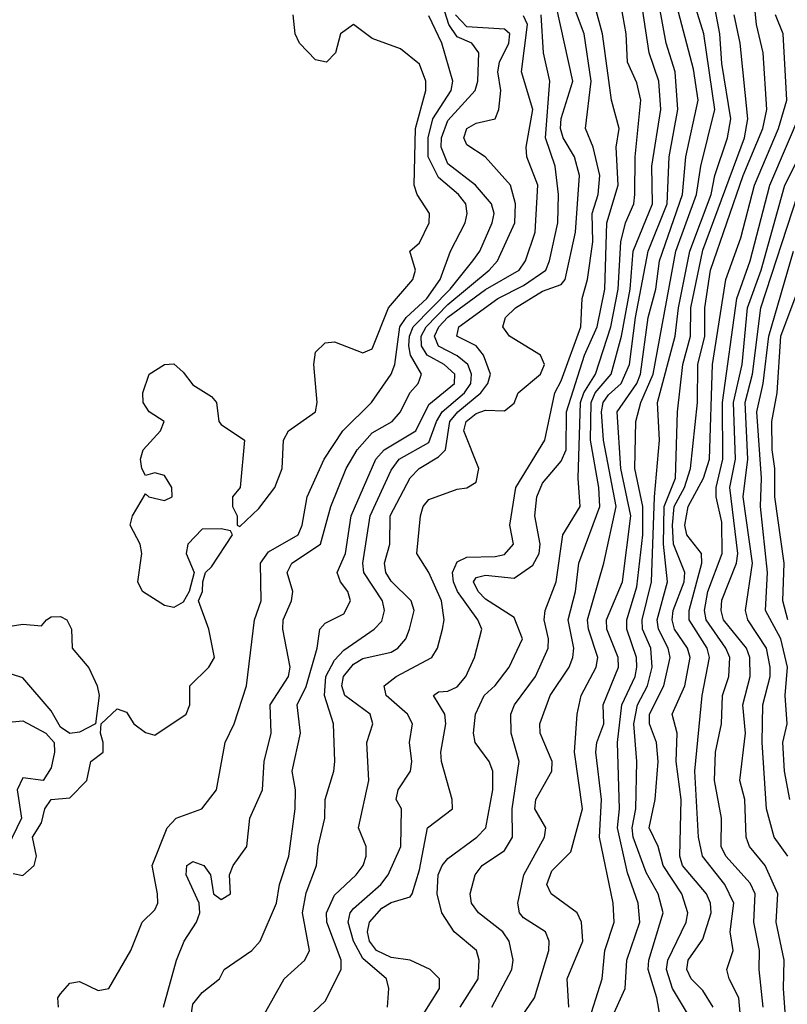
# Model space of a CAD drawing. Header units: metres. Extents: x -51132 to -49532, y -231222 to -229437.
# Tile 355 of 656: x -50842 to -50801, y -229856 to -229804. Entities that reach past the tile are written whole.
import ezdxf

# ---------------------------------------------------------------- set-up
doc = ezdxf.new("R2010")
doc.units = ezdxf.units.M
for name, color, linetype in [('CONTOUR_HALF', 8, 'Continuous'), ('CONTOUR_INDEX', 1, 'Continuous'), ('CONTOUR_INTER', 3, 'Continuous')]:
    doc.layers.add(name, color=color, linetype=linetype)

msp = doc.modelspace()

# ---------------------------------------------------------------- linework, layer by layer
at = {"layer": 'CONTOUR_HALF'}
for points, elevation in [([(-50812.676, -229855.759), (-50812.759, -229854.259), (-50811.944, -229852.259), (-50812.012, -229851.259), (-50812.234, -229850.759), (-50813.618, -229849.759), (-50813.836, -229849.259), (-50813.58, -229848.549), (-50812.58, -229847.531), (-50811.957, -229845.259), (-50812.372, -229842.259), (-50812.241, -229840.259), (-50812.024, -229839.259), (-50811.236, -229837.759), (-50811.141, -229837.259), (-50811.645, -229835.759), (-50811.682, -229835.259), (-50810.823, -229832.259), (-50810.173, -229829.259), (-50810.839, -229825.759), (-50810.952, -229824.259), (-50810.859, -229823.759), (-50810.58, -229823.349), (-50809.901, -229822.759), (-50809.467, -229821.759), (-50809.145, -229819.259), (-50808.487, -229815.759), (-50807.478, -229813.259), (-50807.367, -229810.759), (-50806.905, -229808.259), (-50807.059, -229806.259), (-50807.533, -229804.759), (-50808.073, -229801.759)], 14.5), ([(-50810.597, -229856.759), (-50809.689, -229854.759), (-50809.617, -229853.259), (-50808.929, -229851.259), (-50809.008, -229850.259), (-50809.58, -229848.644), (-50810.107, -229846.259), (-50810.005, -229845.259), (-50810.108, -229841.759), (-50809.865, -229839.759), (-50809.16, -229838.259), (-50809.083, -229837.759), (-50809.095, -229837.259), (-50809.61, -229835.759), (-50809.616, -229835.259), (-50809.08, -229833.515), (-50808.755, -229830.759), (-50808.754, -229829.259), (-50809.189, -229827.259), (-50809.127, -229824.759), (-50808.86, -229823.759), (-50808.213, -229822.259), (-50807.023, -229815.759), (-50805.919, -229812.759), (-50805.692, -229811.259), (-50804.959, -229808.259), (-50805.541, -229804.259), (-50806.314, -229801.759)], 15.5), ([(-50816.747, -229855.759), (-50815.688, -229853.759), (-50815.621, -229853.259), (-50815.839, -229852.259), (-50816.164, -229851.759), (-50817.458, -229850.759), (-50817.822, -229850.259), (-50817.9, -229849.759), (-50817.64, -229848.759), (-50817.258, -229848.259), (-50816.08, -229847.458), (-50815.667, -229846.759), (-50815.678, -229845.259), (-50815.299, -229842.759), (-50815.735, -229841.259), (-50815.755, -229840.259), (-50815.555, -229839.759), (-50814.443, -229838.259), (-50813.769, -229836.759), (-50813.753, -229836.259), (-50813.989, -229835.259), (-50813.928, -229834.759), (-50813.345, -229833.259), (-50812.998, -229830.759), (-50812.083, -229829.259), (-50812.186, -229827.759), (-50812.069, -229823.759), (-50811.89, -229823.259), (-50811.26, -229822.259), (-50810.448, -229819.759), (-50810.063, -229817.759), (-50809.93, -229815.259), (-50809.681, -229814.259), (-50809.242, -229813.259), (-50809.187, -229812.759), (-50809.168, -229810.759), (-50808.863, -229807.759), (-50809.08, -229806.843), (-50809.58, -229805.759), (-50809.65, -229804.259), (-50809.992, -229802.259)], 13.5), ([(-50822.024, -229858.759), (-50819.518, -229854.759), (-50819.529, -229854.259), (-50820.011, -229853.759), (-50821.08, -229853.267), (-50822.08, -229853.133), (-50822.858, -229852.759), (-50823.219, -229852.259), (-50823.328, -229851.759), (-50823.225, -229851.259), (-50822.58, -229850.523), (-50822.08, -229850.223), (-50821.08, -229849.908), (-50820.966, -229849.759), (-50820.58, -229848.482), (-50820.154, -229846.259), (-50818.842, -229845.259), (-50818.844, -229844.759), (-50819.416, -229842.759), (-50819.446, -229842.259), (-50819.18, -229840.759), (-50819.245, -229840.259), (-50819.835, -229839.259), (-50819.58, -229839.069), (-50819.08, -229839.034), (-50818.58, -229838.804), (-50818.13, -229838.259), (-50817.67, -229837.259), (-50817.282, -229835.759), (-50817.49, -229835.259), (-50818.576, -229833.759), (-50818.786, -229833.259), (-50818.826, -229832.759), (-50818.58, -229832.184), (-50818.08, -229831.939), (-50816.58, -229831.916), (-50816.08, -229831.796), (-50815.611, -229831.259), (-50815.803, -229830.259), (-50815.488, -229828.259), (-50813.956, -229825.759), (-50813.418, -229823.259), (-50813.08, -229822.624), (-50812.048, -229819.759), (-50811.977, -229818.259), (-50811.684, -229817.259), (-50811.409, -229815.259), (-50811.446, -229813.759), (-50811.128, -229812.759), (-50811.031, -229811.759), (-50811.39, -229810.259), (-50811.802, -229809.259), (-50811.489, -229806.759), (-50811.873, -229804.259), (-50812.433, -229802.759)], 12.5), ([(-50839.683, -229855.759), (-50839.718, -229855.259), (-50839.58, -229855.042), (-50839.08, -229854.48), (-50838.58, -229854.389), (-50837.58, -229854.873), (-50837.018, -229854.759), (-50835.864, -229852.759), (-50835.249, -229851.259), (-50834.58, -229850.61), (-50834.429, -229850.259), (-50834.441, -229849.759), (-50834.733, -229848.259), (-50833.941, -229846.259), (-50833.464, -229845.759), (-50832.103, -229845.259), (-50831.322, -229844.259), (-50830.868, -229841.759), (-50830.396, -229840.759), (-50829.74, -229838.759), (-50829.313, -229835.259), (-50828.955, -229834.259), (-50828.99, -229832.259), (-50828.58, -229831.667), (-50826.993, -229830.759), (-50826.787, -229830.259), (-50826.531, -229828.759), (-50825.626, -229826.759), (-50824.644, -229825.259), (-50823.121, -229823.759), (-50822.08, -229822.262), (-50821.892, -229821.759), (-50821.626, -229819.759), (-50821.289, -229819.259), (-50820.194, -229818.259), (-50819.49, -229817.259), (-50818.948, -229815.759), (-50818.173, -229814.259), (-50818.066, -229813.759), (-50818.129, -229813.259), (-50818.52, -229812.759), (-50819.58, -229811.859), (-50820.121, -229810.759), (-50820.12, -229809.759), (-50819.884, -229808.759), (-50818.912, -229807.259), (-50818.812, -229806.759), (-50819.391, -229804.759), (-50820.08, -229803.304)], 9.5), ([(-50832.751, -229856.759), (-50832.58, -229855.6), (-50832.08, -229854.973), (-50831.166, -229854.259), (-50830.914, -229853.759), (-50829.445, -229852.759), (-50829.012, -229852.259), (-50828.15, -229850.259), (-50827.982, -229849.259), (-50827.498, -229847.759), (-50827.154, -229845.259), (-50827.138, -229844.259), (-50827.312, -229843.259), (-50826.871, -229841.259), (-50827.055, -229839.759), (-50826.58, -229838.795), (-50825.994, -229836.759), (-50825.85, -229835.759), (-50825.58, -229835.436), (-50824.58, -229834.952), (-50824.233, -229834.259), (-50824.366, -229833.759), (-50824.761, -229833.259), (-50824.942, -229832.759), (-50824.493, -229831.759), (-50824.201, -229829.759), (-50822.89, -229826.759), (-50822.456, -229826.259), (-50820.774, -229825.259), (-50820.08, -229823.873), (-50818.73, -229822.759), (-50818.706, -229822.259), (-50819.276, -229821.759), (-50820.169, -229821.259), (-50820.476, -229820.759), (-50820.484, -229820.259), (-50820.222, -229819.759), (-50819.08, -229818.58), (-50816.887, -229816.759), (-50816.445, -229816.259), (-50815.53, -229814.259), (-50815.498, -229813.259), (-50815.76, -229812.259), (-50817.106, -229810.759), (-50818.08, -229810.132), (-50818.238, -229809.759), (-50818.08, -229809.259), (-50817.58, -229808.99), (-50816.58, -229808.754), (-50816.384, -229808.259), (-50816.284, -229807.259), (-50816.435, -229806.259), (-50816.347, -229805.759), (-50815.856, -229804.759), (-50815.8, -229804.259), (-50816.08, -229804.002), (-50818.08, -229803.894), (-50818.677, -229803.259)], 10.5), ([(-50826.458, -229856.259), (-50825.58, -229855.434), (-50824.719, -229853.759), (-50824.73, -229853.259), (-50825.48, -229851.259), (-50825.499, -229850.759), (-50825.08, -229849.831), (-50823.932, -229848.759), (-50823.554, -229848.259), (-50823.408, -229847.759), (-50823.411, -229847.259), (-50823.804, -229846.259), (-50823.259, -229843.759), (-50823.368, -229841.759), (-50823.053, -229840.759), (-50823.19, -229840.259), (-50824.529, -229839.259), (-50824.693, -229838.759), (-50824.597, -229838.259), (-50824.08, -229837.603), (-50823.58, -229837.299), (-50822.08, -229836.972), (-50821.727, -229836.759), (-50821.302, -229836.259), (-50821.108, -229835.759), (-50820.868, -229834.759), (-50821.026, -229834.259), (-50822.08, -229833.218), (-50822.365, -229832.759), (-50822.426, -229832.259), (-50822.149, -229831.259), (-50822.135, -229829.759), (-50821.08, -229827.752), (-50820.594, -229827.259), (-50819.58, -229826.631), (-50819.212, -229826.259), (-50818.982, -229824.759), (-50818.556, -229824.259), (-50817.336, -229823.259), (-50816.959, -229822.759), (-50816.824, -229822.259), (-50817.199, -229821.259), (-50817.58, -229820.758), (-50818.602, -229820.259), (-50818.497, -229819.759), (-50816.441, -229818.259), (-50815.08, -229817.566), (-50813.903, -229816.759), (-50813.693, -229816.259), (-50813.268, -229814.259), (-50813.22, -229812.759), (-50813.405, -229811.259), (-50813.913, -229809.759), (-50813.678, -229806.759), (-50814.016, -229805.259), (-50814.134, -229803.259)], 11.5), ([(-50806.285, -229856.259), (-50807.192, -229854.759), (-50807.512, -229853.759), (-50807.447, -229853.259), (-50806.468, -229851.259), (-50806.384, -229850.759), (-50806.703, -229849.759), (-50807.678, -229848.259), (-50807.948, -229847.259), (-50808.43, -229846.259), (-50808.115, -229844.759), (-50807.954, -229842.759), (-50808.048, -229841.759), (-50808.401, -229840.759), (-50808.404, -229840.259), (-50807.658, -229838.759), (-50807.315, -229837.259), (-50807.419, -229836.759), (-50807.937, -229835.759), (-50808.012, -229835.259), (-50807.452, -229833.259), (-50807.674, -229831.259), (-50807.626, -229829.259), (-50807.035, -229827.759), (-50806.925, -229824.259), (-50806.645, -229821.759), (-50806.237, -229820.259), (-50806.222, -229818.759), (-50805.58, -229815.701), (-50803.389, -229809.759), (-50803.211, -229808.759), (-50803.617, -229804.759), (-50803.933, -229803.259)], 16.5), ([(-50803.591, -229856.259), (-50803.678, -229855.259), (-50804.2, -229854.259), (-50804.316, -229853.759), (-50803.977, -229852.759), (-50804.149, -229851.759), (-50803.948, -229850.259), (-50804.419, -229849.259), (-50805.609, -229847.759), (-50805.82, -229846.759), (-50806.01, -229843.259), (-50805.625, -229839.259), (-50805.238, -229837.259), (-50805.365, -229836.759), (-50806.307, -229835.259), (-50806.309, -229834.759), (-50805.636, -229832.259), (-50805.658, -229831.759), (-50806.442, -229830.759), (-50806.548, -229830.259), (-50806.367, -229829.259), (-50805.558, -229827.759), (-50805.236, -229826.759), (-50805.075, -229821.759), (-50804.377, -229817.259), (-50803.58, -229815.054), (-50802.847, -229812.259), (-50801.584, -229809.259), (-50801.143, -229807.759), (-50801.328, -229804.259), (-50801.745, -229803.259)], 17.5), ([(-50801.174, -229856.759), (-50801.319, -229854.759), (-50801.276, -229853.259), (-50801.698, -229851.259), (-50801.612, -229849.759), (-50802.283, -229848.259), (-50803.115, -229847.259), (-50803.294, -229846.759), (-50803.368, -229844.759), (-50803.621, -229843.759), (-50803.332, -229841.259), (-50803.465, -229839.759), (-50803.077, -229838.259), (-50803.108, -229837.259), (-50803.279, -229836.759), (-50804.489, -229835.259), (-50804.626, -229834.759), (-50804.58, -229834.214), (-50803.81, -229832.259), (-50803.739, -229831.759), (-50804.164, -229828.259), (-50803.866, -229826.759), (-50803.961, -229823.759), (-50803.508, -229821.759), (-50803.229, -229818.759), (-50802.506, -229816.759), (-50801.243, -229812.259), (-50800.485, -229810.759)], 18.5), ([(-50800.992, -229844.759), (-50801.257, -229843.259), (-50801.358, -229841.759), (-50801.133, -229840.759), (-50801.229, -229839.259), (-50801.112, -229837.759), (-50801.468, -229836.259), (-50802.276, -229834.759), (-50802.169, -229832.759), (-50802.533, -229829.259), (-50802.478, -229827.759), (-50802.728, -229824.259), (-50802.387, -229822.759), (-50802.101, -229820.259), (-50800.793, -229815.759)], 19.5)]:
    msp.add_lwpolyline(points, dxfattribs=dict(at, elevation=elevation))
at = {"layer": 'CONTOUR_INDEX'}
for points, elevation in [([(-50811.713, -229856.759), (-50810.914, -229854.259), (-50810.776, -229852.759), (-50810.287, -229851.259), (-50810.331, -229850.259), (-50811.063, -229846.759), (-50810.952, -229844.759), (-50811.249, -229842.259), (-50811.2, -229841.759), (-50810.831, -229840.759), (-50810.869, -229839.759), (-50810.046, -229837.759), (-50810.06, -229837.259), (-50810.668, -229835.759), (-50810.678, -229835.259), (-50809.839, -229833.259), (-50809.396, -229829.759), (-50809.921, -229827.259), (-50810.116, -229824.259), (-50809.082, -229822.759), (-50808.889, -229822.259), (-50808.476, -229819.259), (-50808.081, -229817.759), (-50807.872, -229816.259), (-50806.657, -229812.759), (-50806.479, -229810.759), (-50805.831, -229807.759), (-50806.08, -229806.123), (-50807.229, -229801.759)], 15), ([(-50834.125, -229855.759), (-50833.435, -229853.259), (-50833.038, -229852.259), (-50832.378, -229851.259), (-50832.203, -229850.759), (-50832.244, -229850.259), (-50832.93, -229848.759), (-50832.899, -229848.259), (-50832.58, -229848.047), (-50831.988, -229848.259), (-50831.647, -229848.759), (-50831.489, -229849.759), (-50831.08, -229850.062), (-50830.579, -229849.759), (-50830.641, -229848.759), (-50830.434, -229848.259), (-50829.718, -229847.259), (-50829.555, -229845.759), (-50828.881, -229844.259), (-50828.802, -229842.759), (-50828.426, -229841.259), (-50828.489, -229839.759), (-50827.515, -229838.259), (-50827.417, -229837.759), (-50827.814, -229835.759), (-50827.801, -229835.259), (-50827.358, -229834.259), (-50827.278, -229833.759), (-50827.58, -229832.751), (-50827.33, -229832.259), (-50825.814, -229831.259), (-50825.278, -229829.259), (-50824.461, -229827.259), (-50823.879, -229826.259), (-50823.08, -229825.372), (-50822.033, -229824.759), (-50821.589, -229824.259), (-50821.098, -229823.259), (-50820.65, -229822.759), (-50820.48, -229822.259), (-50821.058, -229821.259), (-50821.139, -229820.759), (-50821.113, -229820.259), (-50820.914, -229819.759), (-50818.962, -229817.759), (-50817.751, -229816.259), (-50817.39, -229815.759), (-50816.736, -229814.259), (-50816.637, -229813.759), (-50816.772, -229813.259), (-50817.618, -229812.259), (-50819.08, -229811.13), (-50819.437, -229810.259), (-50819.414, -229809.759), (-50819.08, -229808.841), (-50817.63, -229807.259), (-50817.489, -229806.759), (-50817.449, -229805.259), (-50817.82, -229804.759), (-50818.58, -229804.413), (-50819.034, -229803.759), (-50819.339, -229802.759)], 10), ([(-50801.084, -229835.259), (-50801.352, -229834.259), (-50801.283, -229832.259), (-50801.785, -229828.759), (-50801.779, -229827.259), (-50801.923, -229826.259), (-50801.935, -229824.759), (-50801.658, -229823.259), (-50801.456, -229820.259), (-50799.584, -229815.259)], 20)]:
    msp.add_lwpolyline(points, dxfattribs=dict(at, elevation=elevation))
at = {"layer": 'CONTOUR_INTER'}
for points, elevation in [([(-50805.038, -229855.759), (-50805.58, -229854.872), (-50806.212, -229854.259), (-50806.433, -229853.759), (-50806.364, -229853.259), (-50805.58, -229852.148), (-50805.143, -229850.759), (-50805.179, -229850.259), (-50805.396, -229849.759), (-50806.66, -229848.259), (-50806.809, -229847.759), (-50806.74, -229844.759), (-50806.992, -229842.759), (-50806.939, -229841.259), (-50807.204, -229840.259), (-50806.542, -229838.759), (-50806.258, -229837.259), (-50806.391, -229836.759), (-50807.085, -229835.759), (-50807.213, -229835.259), (-50807.152, -229834.759), (-50806.574, -229833.259), (-50806.538, -229832.759), (-50807.132, -229831.259), (-50807.192, -229830.259), (-50807.099, -229829.259), (-50806.556, -229828.259), (-50806.237, -229827.259), (-50805.877, -229823.759), (-50805.86, -229821.759), (-50805.486, -229820.259), (-50805.482, -229818.759), (-50805.187, -229816.759), (-50803.449, -229811.759), (-50802.404, -229809.259), (-50802.201, -229808.259), (-50802.386, -229805.259), (-50802.74, -229803.759), (-50803.094, -229800.259)], 17), ([(-50807.845, -229856.259), (-50808.016, -229855.259), (-50808.489, -229853.759), (-50808.451, -229853.259), (-50807.692, -229850.759), (-50807.959, -229849.759), (-50808.58, -229848.625), (-50809.27, -229846.759), (-50809.33, -229846.259), (-50809.138, -229845.259), (-50809.075, -229842.759), (-50809.237, -229840.759), (-50809.053, -229839.759), (-50808.508, -229838.759), (-50808.271, -229837.759), (-50808.346, -229836.759), (-50808.774, -229835.759), (-50808.802, -229835.259), (-50808.306, -229833.259), (-50808.148, -229828.759), (-50807.881, -229825.759), (-50807.99, -229823.759), (-50807.05, -229820.259), (-50806.881, -229818.759), (-50806.272, -229815.759), (-50805.147, -229812.759), (-50804.951, -229811.759), (-50804.289, -229809.759), (-50804.114, -229808.759), (-50804.58, -229805.832), (-50804.683, -229804.259), (-50805.257, -229801.259)], 16), ([(-50815.182, -229856.259), (-50814.498, -229855.259), (-50813.729, -229852.759), (-50813.723, -229852.259), (-50813.916, -229851.759), (-50815.08, -229851.035), (-50815.282, -229850.759), (-50815.372, -229850.259), (-50815.061, -229848.759), (-50813.969, -229846.759), (-50813.897, -229846.259), (-50814.475, -229845.259), (-50814.42, -229844.759), (-50813.579, -229843.259), (-50813.568, -229842.759), (-50814.203, -229841.259), (-50814.212, -229840.759), (-50813.66, -229839.259), (-50812.665, -229837.759), (-50812.472, -229837.259), (-50812.407, -229836.759), (-50812.705, -229835.259), (-50812.322, -229833.759), (-50812.152, -229832.259), (-50811.034, -229829.259), (-50811.083, -229828.259), (-50811.525, -229825.759), (-50811.503, -229823.759), (-50811.281, -229823.259), (-50810.433, -229822.259), (-50809.891, -229820.259), (-50809.434, -229817.759), (-50809.268, -229815.759), (-50808.252, -229813.259), (-50808.289, -229811.259), (-50807.81, -229808.259), (-50807.923, -229806.759), (-50808.425, -229805.259), (-50808.962, -229801.759)], 14), ([(-50822.267, -229855.759), (-50822.212, -229854.759), (-50822.319, -229854.259), (-50823.58, -229853.175), (-50824.082, -229852.259), (-50824.349, -229851.259), (-50824.251, -229850.759), (-50824.08, -229850.537), (-50822.632, -229849.259), (-50822.241, -229848.759), (-50821.577, -229847.259), (-50821.53, -229845.259), (-50821.823, -229844.759), (-50821.714, -229844.259), (-50821.049, -229843.259), (-50820.985, -229842.759), (-50821.108, -229841.759), (-50820.944, -229840.759), (-50821.213, -229840.259), (-50822.347, -229839.259), (-50822.451, -229838.759), (-50821.808, -229838.259), (-50819.931, -229837.259), (-50819.632, -229836.759), (-50819.358, -229835.759), (-50819.277, -229835.259), (-50819.418, -229834.259), (-50820.08, -229832.759), (-50820.721, -229831.759), (-50820.532, -229829.759), (-50820.39, -229829.259), (-50820.08, -229828.903), (-50818.58, -229828.346), (-50818.08, -229828.275), (-50817.58, -229827.975), (-50817.433, -229827.259), (-50818.234, -229825.259), (-50818.105, -229824.759), (-50817.58, -229824.348), (-50817.08, -229824.171), (-50816.08, -229824.209), (-50815.58, -229823.795), (-50815.353, -229823.259), (-50814.179, -229822.259), (-50813.965, -229821.759), (-50814.173, -229821.259), (-50815.825, -229820.259), (-50816.169, -229819.759), (-50816.031, -229819.259), (-50815.502, -229818.759), (-50814.08, -229817.87), (-50813.08, -229817.512), (-50812.874, -229817.259), (-50812.326, -229814.759), (-50812.112, -229811.759), (-50812.372, -229810.759), (-50812.973, -229809.759), (-50813.115, -229809.259), (-50813.08, -229808.729), (-50812.462, -229806.759), (-50813.344, -229802.759)], 12), ([(-50818.421, -229855.759), (-50817.483, -229854.259), (-50817.421, -229853.259), (-50817.567, -229852.759), (-50818.749, -229851.759), (-50819.394, -229850.759), (-50819.643, -229849.759), (-50819.588, -229848.759), (-50819.389, -229848.259), (-50819.08, -229847.894), (-50817.54, -229846.759), (-50817.071, -229846.259), (-50816.703, -229844.259), (-50816.696, -229843.259), (-50816.886, -229842.759), (-50817.64, -229841.759), (-50817.729, -229841.259), (-50817.621, -229840.259), (-50817.161, -229839.259), (-50816.58, -229838.731), (-50815.841, -229837.759), (-50815.132, -229836.259), (-50815.58, -229835.144), (-50817.08, -229834.167), (-50817.48, -229833.759), (-50817.721, -229833.259), (-50817.58, -229833.021), (-50817.08, -229832.902), (-50815.58, -229833.063), (-50814.58, -229832.363), (-50814.251, -229831.759), (-50814.191, -229831.259), (-50814.471, -229829.759), (-50814.378, -229828.759), (-50814.08, -229828.031), (-50813.08, -229826.865), (-50812.823, -229826.259), (-50812.807, -229824.259), (-50811.854, -229821.259), (-50811.187, -229819.759), (-50810.768, -229817.759), (-50810.666, -229814.259), (-50810.068, -229812.259), (-50810.176, -229810.259), (-50810.013, -229809.259), (-50810.423, -229807.759), (-50810.902, -229804.259), (-50811.3, -229802.759)], 13), ([(-50842.08, -229848.682), (-50841.58, -229848.783), (-50840.972, -229848.259), (-50840.849, -229847.759), (-50841.054, -229846.759), (-50840.58, -229845.996), (-50840.403, -229845.259), (-50840.08, -229844.768), (-50839.08, -229844.684), (-50838.185, -229843.759), (-50837.977, -229842.759), (-50837.321, -229842.259), (-50837.314, -229841.759), (-50837.47, -229841.259), (-50837.422, -229840.759), (-50836.58, -229839.977), (-50836.08, -229840.146), (-50835.69, -229840.759), (-50835.08, -229841.218), (-50834.58, -229841.358), (-50832.934, -229840.259), (-50832.741, -229839.759), (-50832.741, -229838.759), (-50831.737, -229837.759), (-50831.428, -229837.259), (-50831.724, -229835.759), (-50832.268, -229834.259), (-50832.068, -229833.759), (-50832.047, -229833.259), (-50831.903, -229832.759), (-50831.58, -229832.454), (-50830.47, -229830.759), (-50830.58, -229830.545), (-50831.08, -229830.453), (-50832.08, -229830.471), (-50832.832, -229831.259), (-50832.931, -229831.759), (-50832.505, -229832.759), (-50832.768, -229833.759), (-50833.08, -229834.32), (-50833.58, -229834.606), (-50834.08, -229834.503), (-50835.233, -229833.759), (-50835.481, -229833.259), (-50835.27, -229831.759), (-50835.361, -229831.259), (-50835.896, -229830.259), (-50835.775, -229829.759), (-50835.08, -229828.6), (-50834.899, -229828.759), (-50834.08, -229828.945), (-50833.67, -229828.759), (-50833.686, -229828.259), (-50834.08, -229827.629), (-50834.58, -229827.489), (-50835.08, -229827.623), (-50835.274, -229827.259), (-50835.34, -229826.759), (-50835.199, -229826.259), (-50834.291, -229825.259), (-50834.087, -229824.759), (-50834.894, -229824.259), (-50835.208, -229823.759), (-50835.224, -229823.259), (-50834.878, -229822.259), (-50834.08, -229821.751), (-50833.58, -229821.724), (-50833.08, -229822.157), (-50832.58, -229822.829), (-50831.58, -229823.443), (-50831.331, -229823.759), (-50831.2, -229824.759), (-50831.08, -229824.935), (-50829.835, -229825.759), (-50830.063, -229828.259), (-50830.469, -229828.759), (-50830.472, -229829.259), (-50830.231, -229829.759), (-50830.233, -229830.259), (-50830.08, -229830.331), (-50829.08, -229829.363), (-50828.238, -229828.259), (-50827.853, -229827.259), (-50827.77, -229825.759), (-50827.521, -229825.259), (-50826.089, -229824.259), (-50825.996, -229823.759), (-50826.177, -229821.759), (-50826.08, -229821.105), (-50825.58, -229820.603), (-50825.08, -229820.549), (-50823.58, -229821.14), (-50823.08, -229820.921), (-50822.213, -229818.759), (-50820.934, -229817.259), (-50820.792, -229816.759), (-50821.086, -229815.759), (-50820.58, -229815.316), (-50820.078, -229814.259), (-50820.053, -229813.759), (-50820.711, -229812.759), (-50820.87, -229812.259), (-50820.793, -229809.259), (-50820.25, -229807.259), (-50820.239, -229806.759), (-50820.58, -229805.86), (-50821.58, -229805.054), (-50823.08, -229804.503), (-50824.08, -229803.772), (-50824.764, -229804.259), (-50825.034, -229805.259), (-50825.498, -229805.759), (-50826.08, -229805.629), (-50826.927, -229804.759), (-50827.163, -229804.259), (-50827.264, -229803.259)], 9), ([(-50828.874, -229856.259), (-50827.739, -229854.259), (-50826.644, -229853.259), (-50826.398, -229852.759), (-50826.768, -229850.759), (-50826.58, -229849.704), (-50826.026, -229848.259), (-50825.938, -229847.259), (-50825.593, -229845.759), (-50825.579, -229844.759), (-50825.11, -229843.259), (-50825.066, -229842.759), (-50825.138, -229840.759), (-50825.614, -229839.259), (-50825.534, -229838.259), (-50825.08, -229837.397), (-50824.58, -229836.861), (-50822.98, -229835.759), (-50822.58, -229835.327), (-50822.425, -229834.759), (-50822.542, -229834.259), (-50823.533, -229832.759), (-50823.573, -229832.259), (-50823.19, -229829.759), (-50822.08, -229827.339), (-50821.665, -229826.759), (-50820.08, -229825.883), (-50819.688, -229824.759), (-50819.377, -229824.259), (-50818.199, -229823.259), (-50817.869, -229822.759), (-50817.829, -229822.259), (-50818.021, -229821.759), (-50818.58, -229821.292), (-50819.58, -229820.779), (-50819.782, -229820.259), (-50819.551, -229819.759), (-50819.08, -229819.243), (-50817.08, -229817.78), (-50815.311, -229816.759), (-50814.977, -229816.259), (-50814.453, -229814.759), (-50814.318, -229812.259), (-50814.899, -229810.759), (-50814.935, -229810.259), (-50814.59, -229808.259), (-50815.182, -229806.259), (-50814.872, -229803.759), (-50815.08, -229803.307)], 11), ([(-50802.386, -229855.759), (-50802.61, -229853.759), (-50802.59, -229852.759), (-50802.889, -229851.259), (-50802.812, -229849.759), (-50803.08, -229849.184), (-50804.376, -229847.759), (-50804.612, -229847.259), (-50804.604, -229845.759), (-50804.976, -229843.759), (-50804.921, -229842.259), (-50804.606, -229840.759), (-50804.54, -229839.259), (-50804.214, -229838.259), (-50804.164, -229837.259), (-50804.363, -229836.759), (-50805.418, -229835.259), (-50805.507, -229834.759), (-50805.325, -229833.759), (-50804.558, -229831.759), (-50804.58, -229830.087), (-50804.885, -229828.759), (-50804.879, -229828.259), (-50804.534, -229826.759), (-50804.55, -229823.759), (-50803.792, -229818.259), (-50803.086, -229816.259), (-50802.046, -229812.259), (-50800.333, -229808.259)], 18), ([(-50801.085, -229847.759), (-50801.818, -229846.759), (-50802.227, -229845.259), (-50802.452, -229841.759), (-50802.416, -229839.759), (-50802.021, -229838.259), (-50802.017, -229837.759), (-50802.216, -229836.759), (-50803.21, -229835.259), (-50803.327, -229834.759), (-50802.964, -229832.259), (-50803.461, -229828.759), (-50803.209, -229826.759), (-50803.354, -229823.759), (-50802.963, -229822.259), (-50802.512, -229818.759), (-50800.567, -229812.759)], 19), ([(-50840.317, -229835.259), (-50840.08, -229835.105), (-50839.58, -229835.087), (-50839.236, -229835.259), (-50839.003, -229835.759), (-50838.955, -229836.759), (-50838.08, -229837.802), (-50837.633, -229838.759), (-50837.539, -229839.259), (-50837.722, -229840.759), (-50838.58, -229841.196), (-50839.08, -229841.276), (-50839.58, -229840.94), (-50840.08, -229840.076), (-50841.58, -229838.334), (-50843.339, -229837.759), (-50843.522, -229837.259), (-50843.08, -229836.122), (-50842.58, -229835.646), (-50841.58, -229835.491), (-50840.58, -229835.578), (-50840.317, -229835.259)], 9), ([(-50843.08, -229840.748), (-50841.58, -229840.601), (-50840.355, -229841.259), (-50839.919, -229841.759), (-50839.89, -229842.259), (-50840.08, -229843.083), (-50840.503, -229843.759), (-50841.58, -229843.628), (-50841.876, -229844.259), (-50841.64, -229845.759), (-50842.604, -229847.759)], 9)]:
    msp.add_lwpolyline(points, dxfattribs=dict(at, elevation=elevation))

doc.saveas('drawing.dxf')
